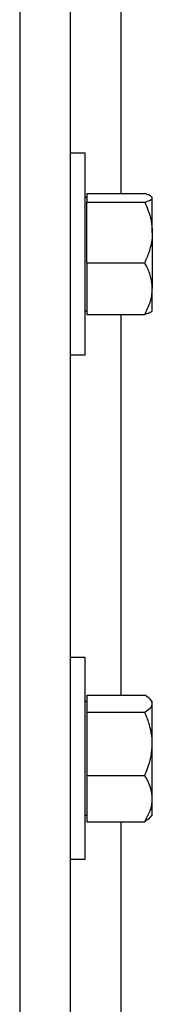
# Model space of a CAD drawing. Header units: inches. Extents: x 170 to 284, y 215 to 248.
# Tile 715 of 1056: x 231.4014 to 231.4463, y 222.5831 to 222.9175. Entities that reach past the tile are written whole.
import ezdxf

# ---------------------------------------------------------------- set-up
doc = ezdxf.new("R2010")
doc.units = ezdxf.units.IN
doc.header["$LTSCALE"] = 0.25
doc.header["$MEASUREMENT"] = 0
doc.layers.add('RH FRONT OF HOOD', color=7, linetype='Continuous')

msp = doc.modelspace()

# ---------------------------------------------------------------- linework, layer by layer
at = {"layer": 'RH FRONT OF HOOD'}
for p, q in [((231.401380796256, 224.3701573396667), (231.401380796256, 220.1328032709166)), ((231.418501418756, 224.3701573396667), (231.418501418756, 220.1328032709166)), ((231.435622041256, 222.9885238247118), (231.435622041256, 222.8584056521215)), ((231.423569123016, 222.8721028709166), (231.418501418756, 222.8721028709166)), ((231.423569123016, 222.8378616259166), (231.423569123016, 222.8721028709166)), ((231.424116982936, 222.8584056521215), (231.424116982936, 222.856958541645)), ((231.424116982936, 222.8584056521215), (231.443771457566, 222.8584056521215)), ((231.424116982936, 222.8571223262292), (231.423569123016, 222.8571223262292)), ((231.424116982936, 222.856958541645), (231.424116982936, 222.8555114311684)), ((231.424116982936, 222.8452394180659), (231.424116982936, 222.8555114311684)), ((231.424116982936, 222.8555114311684), (231.443771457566, 222.8555114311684)), ((231.446339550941, 222.8571223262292), (231.4461474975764, 222.8573451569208)), ((231.446339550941, 222.856958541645), (231.446339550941, 222.8571223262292)), ((231.446339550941, 222.8452394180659), (231.446339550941, 222.856958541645)), ((231.424116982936, 222.8349674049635), (231.424116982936, 222.8452394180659)), ((231.446339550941, 222.8452394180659), (231.446339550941, 222.8261425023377)), ((231.423569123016, 222.8036203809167), (231.423569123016, 222.8378616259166)), ((231.424116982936, 222.8349674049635), (231.424116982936, 222.8261425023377)), ((231.424116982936, 222.8349674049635), (231.443771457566, 222.8349674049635)), ((231.424116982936, 222.8261425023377), (231.424116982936, 222.8173175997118)), ((231.446339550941, 222.8186009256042), (231.446339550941, 222.8261425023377)), ((231.423569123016, 222.8186009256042), (231.424116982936, 222.8186009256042)), ((231.4461474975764, 222.8183780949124), (231.446339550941, 222.8186009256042)), ((231.424116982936, 222.8173175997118), (231.443771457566, 222.8173175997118)), ((231.435622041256, 222.8173175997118), (231.435622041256, 222.6881503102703)), ((231.418501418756, 222.8036203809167), (231.423569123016, 222.8036203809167)), ((231.4235691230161, 222.7008966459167), (231.4185014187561, 222.7008966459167)), ((231.4235691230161, 222.6666554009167), (231.4235691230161, 222.7008966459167)), ((231.424116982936, 222.6881503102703), (231.424116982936, 222.6852489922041)), ((231.424116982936, 222.6881503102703), (231.443771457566, 222.6881503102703)), ((231.424116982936, 222.6859161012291), (231.423569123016, 222.6859161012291)), ((231.424116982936, 222.6852489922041), (231.424116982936, 222.682347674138)), ((231.446339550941, 222.6859161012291), (231.4457256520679, 222.6866283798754)), ((231.446339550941, 222.6852489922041), (231.446339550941, 222.6859161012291)), ((231.446339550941, 222.6716002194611), (231.446339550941, 222.6852489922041)), ((231.424116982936, 222.682347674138), (231.424116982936, 222.6716002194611)), ((231.424116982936, 222.682347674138), (231.443771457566, 222.682347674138)), ((231.424116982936, 222.6716002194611), (231.424116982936, 222.6608527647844)), ((231.446339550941, 222.6530066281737), (231.446339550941, 222.6716002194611)), ((231.4235691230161, 222.6324141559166), (231.4235691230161, 222.6666554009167)), ((231.424116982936, 222.6608527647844), (231.424116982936, 222.6530066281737)), ((231.424116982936, 222.6608527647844), (231.443771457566, 222.6608527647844)), ((231.424116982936, 222.6530066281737), (231.424116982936, 222.645160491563)), ((231.446339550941, 222.6473947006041), (231.446339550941, 222.6530066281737)), ((231.423569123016, 222.6473947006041), (231.424116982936, 222.6473947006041)), ((231.4457256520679, 222.6466824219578), (231.446339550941, 222.6473947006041)), ((231.424116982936, 222.645160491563), (231.443771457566, 222.645160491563)), ((231.435622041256, 222.645160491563), (231.435622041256, 222.5159932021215)), ((231.4185014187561, 222.6324141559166), (231.4235691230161, 222.6324141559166))]:
    msp.add_line(p, q, dxfattribs=at)
for points, knots in [([(231.446339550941, 222.856958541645), (231.446241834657, 222.8571610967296), (231.4460428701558, 222.8575735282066), (231.4448910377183, 222.8580530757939), (231.4440237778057, 222.8583261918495), (231.443771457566, 222.8584056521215)], [0, 0, 0, 0, 0.4062905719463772, 0.8272664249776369, 1, 1, 1, 1]), ([(231.443771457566, 222.8555114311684), (231.4444460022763, 222.8557364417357), (231.4458196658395, 222.8561946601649), (231.4463348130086, 222.8566950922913), (231.4463394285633, 222.8569517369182), (231.446339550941, 222.856958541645)], [0, 0, 0, 0, 0.4843414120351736, 0.9863277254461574, 1, 1, 1, 1]), ([(231.443771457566, 222.8555114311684), (231.4441529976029, 222.8546417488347), (231.4450557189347, 222.8525840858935), (231.4460964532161, 222.8491551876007), (231.4462578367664, 222.846555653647), (231.446339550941, 222.8452394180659)], [0, 0, 0, 0, 0.2654599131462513, 0.628076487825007, 1, 1, 1, 1]), ([(231.446339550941, 222.8452394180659), (231.4463368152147, 222.845004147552), (231.446318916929, 222.843464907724), (231.4458972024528, 222.8405923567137), (231.4448700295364, 222.8374187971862), (231.4440430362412, 222.8355734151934), (231.443771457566, 222.8349674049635)], [0, 0, 0, 0, 0.06653229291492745, 0.4352825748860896, 0.8145508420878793, 1, 1, 1, 1]), ([(231.446339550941, 222.8261425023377), (231.446241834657, 222.8273777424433), (231.4460428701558, 222.8298928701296), (231.4448910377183, 222.8328172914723), (231.4440237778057, 222.8344828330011), (231.443771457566, 222.8349674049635)], [0, 0, 0, 0, 0.4062905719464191, 0.8272664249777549, 1, 1, 1, 1]), ([(231.443771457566, 222.8173175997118), (231.4444460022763, 222.8186897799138), (231.4458196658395, 222.8214841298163), (231.4463348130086, 222.8245359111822), (231.4463394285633, 222.826101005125), (231.446339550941, 222.8261425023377)], [0, 0, 0, 0, 0.4843414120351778, 0.9863277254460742, 1, 1, 1, 1]), ([(231.4460807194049, 222.8184356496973), (231.446026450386, 222.8183436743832), (231.4458486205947, 222.8180422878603), (231.4448838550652, 222.817670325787), (231.4440221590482, 222.8173970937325), (231.443771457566, 222.8173175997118)], [0, 0, 0, 0, 0.2374711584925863, 0.7781501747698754, 1, 1, 1, 1]), ([(231.446339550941, 222.6852489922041), (231.446241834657, 222.6856550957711), (231.4460428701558, 222.6864819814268), (231.4448910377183, 222.6874434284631), (231.4440237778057, 222.6879910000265), (231.443771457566, 222.6881503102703)], [0, 0, 0, 0, 0.406290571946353, 0.8272664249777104, 1, 1, 1, 1]), ([(231.443771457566, 222.682347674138), (231.4444460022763, 222.6827987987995), (231.4458196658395, 222.6837174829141), (231.4463348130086, 222.6847208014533), (231.4463394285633, 222.6852353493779), (231.446339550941, 222.6852489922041)], [0, 0, 0, 0, 0.4843414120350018, 0.9863277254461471, 1, 1, 1, 1]), ([(231.446339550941, 222.6716002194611), (231.4463368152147, 222.671846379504), (231.446318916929, 222.6734568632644), (231.4458972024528, 222.6764623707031), (231.4448700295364, 222.6797828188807), (231.4440430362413, 222.6817136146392), (231.443771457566, 222.682347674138)], [0, 0, 0, 0, 0.06653229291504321, 0.435282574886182, 0.8145508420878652, 1, 1, 1, 1]), ([(231.443771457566, 222.6608527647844), (231.4441529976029, 222.6617627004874), (231.4450557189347, 222.6639156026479), (231.4460964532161, 222.6675032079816), (231.4462578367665, 222.6702230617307), (231.446339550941, 222.6716002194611)], [0, 0, 0, 0, 0.2654599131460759, 0.6280764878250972, 1, 1, 1, 1]), ([(231.446339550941, 222.6530066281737), (231.446241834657, 222.65410486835), (231.4460428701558, 222.6563410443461), (231.4448910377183, 222.6589411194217), (231.4440237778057, 222.6604219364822), (231.443771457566, 222.6608527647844)], [0, 0, 0, 0, 0.406290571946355, 0.8272664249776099, 1, 1, 1, 1]), ([(231.443771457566, 222.645160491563), (231.4444460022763, 222.6463804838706), (231.4458196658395, 222.6488649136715), (231.4463348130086, 222.651578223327), (231.4463394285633, 222.6529697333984), (231.446339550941, 222.6530066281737)], [0, 0, 0, 0, 0.4843414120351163, 0.9863277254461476, 1, 1, 1, 1]), ([(231.4457004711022, 222.646704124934), (231.4453500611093, 222.6463454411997), (231.4448360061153, 222.6458192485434), (231.4440285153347, 222.6453195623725), (231.443771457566, 222.645160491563)], [0, 0, 0, 0, 0.6816585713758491, 1, 1, 1, 1])]:
    msp.add_open_spline(points, degree=3, knots=knots, dxfattribs=at)

doc.saveas('drawing.dxf')
